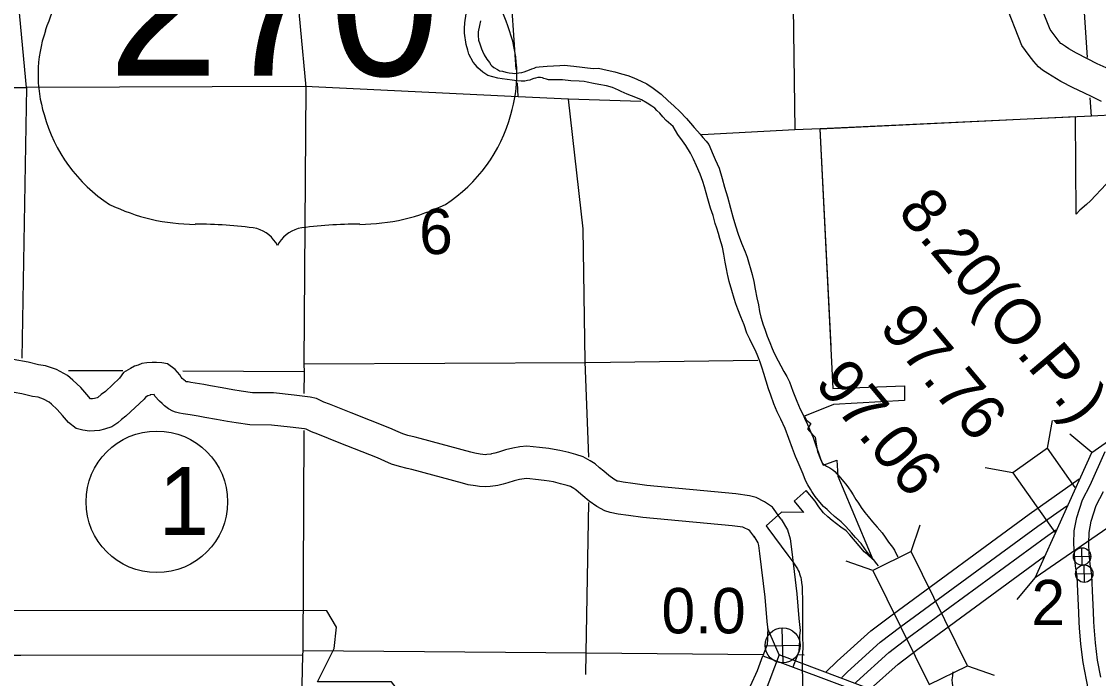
# Model space of a CAD drawing. Extents: x 369523 to 838377, y 495025 to 936819.
# Drawn here: x 634975 to 655053, y 875364 to 887609 of the extents above; entities that cross this region are included whole.
import ezdxf

# ---------------------------------------------------------------- set-up
doc = ezdxf.new("R2010")
doc.units = 0
for name, color, linetype in [('10', 7, 'Continuous'), ('22', 7, 'Continuous'), ('6', 7, 'Continuous'), ('DSN_BRDG_Annotation', 7, 'Continuous'), ('DSN_DRFT_Common-Annotations', 7, 'Continuous'), ('DSN_DRFT_Common-Line', 7, 'Continuous'), ('DSN_DRFT_Junk-No-Plot', 7, 'Continuous'), ('Level 1', 7, 'Continuous'), ('Level 10', 7, 'Continuous'), ('Level 11', 7, 'Continuous'), ('Level 15', 7, 'Continuous'), ('Level 2', 7, 'Continuous'), ('Level 21', 7, 'Continuous'), ('Level 22', 7, 'Continuous'), ('Level 23', 7, 'Continuous')]:
    doc.layers.add(name, color=color, linetype=linetype)

msp = doc.modelspace()

# ---------------------------------------------------------------- linework, layer by layer
at = {"layer": '10'}
msp.add_lwpolyline([(629631, 886367), (629858, 886377), (635070, 886382), (634795, 889303)], dxfattribs=at)
at = {"layer": '22'}
msp.add_lwpolyline([(632679, 876630), (633079, 873966), (632901, 869924), (633256, 869702), (633922, 869702), (633922, 868281), (639518, 868281), (639784, 868859), (639696, 869791), (639829, 870857), (640317, 871701), (640628, 872323), (641072, 872989), (641339, 873699), (641561, 874277), (641961, 874765), (642049, 875076), (641872, 875298), (640495, 875298), (640806, 875920), (640850, 876319), (640666, 876626)], close=True, dxfattribs=at)
at = {"layer": '6'}
for centre, radius, start, end in [((639024, 886310), 3776, 138.9565, 162.6913), ((640469, 886310), 3776, 17.3087, 41.0435), ((637778, 886619), 2495, 160.9576, 197.3819), ((641716, 886619), 2495, 342.6181, 19.0424), ((638184, 886626), 2887, 195.1074, 237.1312), ((641310, 886626), 2887, 302.8688, 344.8926), ((638238, 887535), 3707, 244.0771, 269.5779), ((641256, 887535), 3707, 270.4221, 295.9229), ((638323, 877040), 6790, 81.1942, 90.9539), ((641170, 877040), 6790, 89.0461, 98.8058), ((639172, 883128), 651, 28.0342, 72.9864), ((640321, 883128), 651, 107.0136, 151.9658)]:
    msp.add_arc(centre, radius, start, end, dxfattribs=at)
at = {"layer": 'DSN_DRFT_Common-Annotations'}
for p, q in [((654752, 877476), (654744, 877801)), ((654585, 877634), (654911, 877642)), ((654792, 877153), (654784, 877478)), ((654625, 877312), (654951, 877319)), ((649174, 875653), (649159, 876304)), ((648841, 875971), (649492, 875986))]:
    msp.add_line(p, q, dxfattribs=at)
for centre, radius in [((654748, 877638), 163), ((654788, 877316), 163), ((649166, 875979), 326)]:
    msp.add_circle(centre, radius, dxfattribs=at)
at = {"layer": 'DSN_DRFT_Common-Line'}
msp.add_circle((637498, 878656), 1320, dxfattribs=at)
at = {"layer": 'Level 1'}
for points in [[(641122, 880313), (640716, 880478), (640612, 880517), (640472, 880580), (640359, 880606), (640056, 880646), (639673, 880686), (639279, 880691), (639067, 880721), (638916, 880744), (638715, 880782), (638500, 880820), (638377, 880842), (638213, 880871), (638130, 880882), (638084, 880891), (638045, 880896), (638038, 880899), (638032, 880904), (638003, 880929), (637973, 880958), (637951, 880981), (637926, 881025), (637842, 881121), (637694, 881230), (637591, 881248), (637491, 881256), (637408, 881254), (637312, 881245), (637217, 881234), (637151, 881206), (637084, 881184), (637008, 881141), (636877, 881069), (636804, 880962), (636538, 880715), (636463, 880659), (636400, 880604), (636387, 880595), (636363, 880587), (636337, 880581), (636299, 880578), (636265, 880577), (636259, 880577), (636193, 880654), (636078, 880789), (635932, 880927), (635835, 881008), (635630, 881125), (635423, 881191), (635293, 881211), (635100, 881257), (634531, 881357)], [(640896, 879757), (640497, 879919), (640383, 879962), (640280, 880009), (640252, 880015), (639985, 880051), (639638, 880086), (639232, 880091), (638979, 880128), (638816, 880152), (638608, 880191), (638393, 880229), (638271, 880252), (638121, 880278), (638032, 880290), (637989, 880299), (637923, 880307), (637843, 880330), (637794, 880345), (637714, 880388), (637641, 880448), (637596, 880488), (637548, 880533), (637463, 880624), (637446, 880655), (637374, 880648), (637371, 880647), (637328, 880633), (637298, 880616), (637291, 880612), (637261, 880568), (636923, 880253), (636840, 880192), (636771, 880131), (636659, 880053), (636525, 880008), (636431, 879987), (636333, 879978), (636243, 879976), (636120, 879989), (635991, 880026), (635850, 880133), (635738, 880263), (635642, 880375), (635533, 880478), (635491, 880513), (635387, 880572), (635284, 880605), (635177, 880622), (634979, 880669), (634403, 880770)], [(649137, 878333), (649114, 878365), (648974, 878556), (648828, 878655), (648669, 878734), (648550, 878770), (648293, 878806), (646632, 878959), (646373, 878998), (646195, 879020), (646096, 879040), (646081, 879044), (646018, 879078), (645924, 879144), (645830, 879225), (645753, 879291), (645668, 879366), (645578, 879420), (645448, 879496), (645309, 879537), (645179, 879573), (645012, 879615), (644903, 879633), (644803, 879648), (644629, 879670), (644517, 879684), (644397, 879694), (644267, 879682), (644132, 879659), (643997, 879623), (643870, 879584), (643798, 879563), (643739, 879549), (643727, 879547), (643651, 879538), (643620, 879535), (643578, 879539), (643525, 879546), (643426, 879561), (643353, 879581), (642405, 879837), (642311, 879862), (642178, 879893), (642087, 879921), (641999, 879962), (641842, 880032), (641118, 880315)], [(648641, 877996), (648627, 878014), (648551, 878118), (648526, 878135), (648447, 878174), (648420, 878183), (648224, 878210), (646560, 878363), (646292, 878403), (646098, 878427), (645952, 878457), (645853, 878486), (645702, 878566), (645555, 878670), (645440, 878769), (645358, 878838), (645312, 878880), (645273, 878903), (645207, 878941), (645145, 878960), (645025, 878993), (644890, 879027), (644811, 879040), (644722, 879053), (644555, 879074), (644454, 879087), (644398, 879092), (644345, 879087), (644261, 879072), (644162, 879046), (644043, 879010), (643952, 878983), (643857, 878961), (643813, 878953), (643714, 878941), (643625, 878933), (643515, 878942), (643439, 878952), (643301, 878974), (643197, 879002), (642249, 879257), (642165, 879280), (642022, 879313), (641871, 879359), (641748, 879417), (641610, 879479), (640900, 879756)], [(649137, 878333), (649255, 878133), (649303, 877967), (649329, 877773), (649431, 876944), (649470, 876483), (649493, 876256)], [(648627, 878016), (648700, 877894), (648714, 877843), (648734, 877696), (648834, 876882), (648873, 876427), (648889, 876268)], [(648889, 876268), (648880, 876206), (648880, 876095), (648874, 875996), (648795, 875787)], [(649493, 876256), (649480, 876163), (649480, 876076), (649467, 875868), (649356, 875575)], [(647675, 873768), (648020, 874174), (648218, 874499), (648435, 874941), (648699, 875513), (648795, 875787)], [(648795, 875787), (651258, 874867)]]:
    msp.add_lwpolyline(points, dxfattribs=at)
at = {"layer": 'Level 10'}
for points in [[(648856, 880903), (648816, 881047), (648783, 881148), (648745, 881262), (648701, 881371), (648658, 881475), (648612, 881572), (648555, 881688), (648499, 881801), (648445, 881955), (648384, 882102), (648330, 882247), (648295, 882347), (648259, 882447), (648217, 882596), (648166, 882762), (648141, 882874), (648136, 882898), (648117, 882997), (648095, 883125), (648067, 883271), (648041, 883405), (647994, 883565), (647967, 883658), (647937, 883756), (647910, 883846), (647870, 883992), (647822, 884131), (647771, 884305), (647706, 884526), (647680, 884626), (647626, 884767), (647558, 884922), (647502, 885042), (647450, 885153), (647362, 885296), (647299, 885385), (647213, 885506), (647121, 885655), (646993, 885767), (646932, 885831), (646873, 885900), (646822, 885953), (646780, 885996), (646729, 886034), (646640, 886086), (646534, 886147), (646425, 886195), (646266, 886253), (646157, 886305), (646107, 886331), (645990, 886377), (645882, 886409), (645740, 886435), (645639, 886454), (645521, 886482), (645465, 886493), (645373, 886500), (645219, 886505), (645063, 886521), (644947, 886525), (644921, 886525), (644859, 886522), (644799, 886525), (644761, 886536), (644715, 886550), (644688, 886557), (644648, 886565), (644598, 886564), (644557, 886555), (644529, 886549), (644477, 886528), (644449, 886517), (644407, 886509), (644358, 886500), (644288, 886497), (644210, 886502), (644123, 886514), (644029, 886527), (643935, 886541), (643853, 886556), (643761, 886577), (643666, 886605), (643574, 886664), (643480, 886745), (643436, 886800), (643397, 886852), (643317, 886999), (643293, 887075), (643262, 887182), (643231, 887392), (643233, 887482), (643242, 887587), (643265, 887755)], [(643535, 887625), (643512, 887533), (643490, 887418), (643487, 887348), (643496, 887260), (643517, 887192), (643549, 887101), (643567, 887059), (643601, 886991), (643648, 886908), (643697, 886848), (643727, 886805), (643746, 886785), (643778, 886753), (643849, 886718), (643889, 886691), (643943, 886682), (644005, 886663), (644065, 886652), (644129, 886645), (644161, 886643), (644215, 886648), (644249, 886651), (644303, 886661), (644349, 886672), (644395, 886689), (644448, 886708), (644490, 886728), (644530, 886743), (644567, 886758), (644623, 886767), (644773, 886777), (645009, 886791), (645093, 886794), (645273, 886779), (645633, 886734), (645731, 886740), (645893, 886704), (646034, 886672), (646160, 886636), (646279, 886602), (646393, 886562), (646528, 886500), (646631, 886451), (646754, 886369), (646898, 886255), (647023, 886138), (647141, 886032), (647248, 885930), (647370, 885803), (647450, 885714), (647515, 885637), (647576, 885566), (647625, 885511), (647678, 885449), (647739, 885382), (647787, 885319), (647810, 885273), (647854, 885170), (647908, 885040), (647982, 884873), (648037, 884685), (648083, 884522), (648134, 884344), (648191, 884129), (648234, 883969), (648288, 883804), (648335, 883644), (648395, 883475), (648468, 883318), (648501, 883220), (648594, 882895), (648626, 882765), (648654, 882623), (648687, 882457), (648715, 882327), (648735, 882206), (648756, 882100), (648800, 881954), (648830, 881872), (648878, 881743), (648925, 881625), (648969, 881516), (649006, 881428)], [(649006, 881428), (649079, 881283), (649130, 881192), (649185, 881086), (649241, 880995), (649290, 880894), (649357, 880718), (649432, 880531), (649494, 880384), (649539, 880288), (649571, 880215), (649626, 880097), (649684, 879966), (649732, 879853), (649759, 879781), (649793, 879689), (649809, 879637), (649832, 879570), (649853, 879512), (649872, 879456), (649887, 879414), (649901, 879386), (649926, 879357), (649980, 879321), (650042, 879292), (650103, 879253), (650141, 879222), (650178, 879176), (650213, 879139), (650300, 879036), (650341, 878984), (650390, 878919), (650435, 878852), (650478, 878786), (650531, 878701), (650578, 878631), (650629, 878550), (650697, 878459), (650760, 878384), (650843, 878283), (650927, 878184), (651018, 878077), (651074, 878000), (651141, 877905), (651216, 877808), (651249, 877754), (651303, 877651), (651313, 877632)], [(650950, 877460), (650923, 877503), (650858, 877580), (650809, 877637), (650742, 877720), (650695, 877780), (650628, 877881), (650522, 877993), (650447, 878076), (650341, 878195), (650256, 878282), (650130, 878384), (650053, 878455), (649994, 878516), (649926, 878571), (649826, 878688), (649773, 878755), (649709, 878850), (649683, 878894), (649634, 878973), (649594, 879051), (649545, 879174), (649453, 879387), (649406, 879503), (649347, 879650), (649279, 879837), (649214, 880021), (649129, 880196), (649063, 880333), (649001, 880484), (648942, 880642), (648899, 880761), (648856, 880903)], [(652335, 875485), (652329, 875410), (652320, 875340), (652325, 875276), (652333, 875234), (652334, 875176), (652325, 875122), (652306, 875053), (652285, 875017), (652269, 874973), (652254, 874932), (652240, 874910), (652229, 874888), (652215, 874882), (652205, 874875), (652181, 874857), (652163, 874841), (652150, 874812), (652143, 874742), (652117, 874575), (652091, 874365), (652076, 874273)]]:
    msp.add_lwpolyline(points, dxfattribs=at)
at = {"layer": 'Level 11'}
for points in [[(655198, 886748), (655032, 886823), (654849, 886911), (654641, 887020), (654498, 887103), (654436, 887141), (654363, 887191), (654352, 887199), (654318, 887239), (654243, 887338), (654152, 887459), (653862, 888200)], [(655111, 886118), (654936, 886207), (654778, 886280), (654580, 886374), (654351, 886494), (654189, 886588), (654109, 886638), (654011, 886704), (653936, 886762), (653850, 886863), (653764, 886976), (653623, 887165), (653307, 887971)], [(655056, 873578), (655040, 873958), (655025, 874220), (654994, 874488), (654902, 874952), (654830, 875337), (654765, 875662), (654726, 876001), (654701, 876308), (654694, 876410), (654685, 876591), (654668, 876984), (654655, 877266), (654625, 877463), (654606, 877672), (654596, 877879), (654602, 878114), (654647, 878362), (654756, 878695), (654897, 878968), (655179, 879594)], [(655100, 875389), (655037, 875705), (655000, 876027), (654975, 876328), (654969, 876426), (654960, 876604), (654943, 876996), (654929, 877294), (654898, 877497), (654881, 877691), (654871, 877882), (654877, 878085), (654915, 878294), (655011, 878589), (655145, 878849)]]:
    msp.add_lwpolyline(points, dxfattribs=at)
at = {"layer": 'Level 15'}
for points in [[(639856, 890913), (640275, 886388), (640236, 881220), (640242, 881082), (640240, 880677)], [(644232, 886205), (640261, 886396), (635070, 886382)], [(646519, 886117), (645175, 886164), (644232, 886205)], [(655560, 885878), (655403, 885871), (654922, 885847), (649866, 885610), (649393, 885593), (647659, 885500)], [(640237, 879987), (640220, 875880), (640212, 875798)], [(640212, 875798), (640095, 870568), (640095, 870376)]]:
    msp.add_lwpolyline(points, dxfattribs=at)
at = {"layer": 'Level 2'}
for points in [[(654638, 884018), (654628, 885830), (649859, 885603), (650098, 880771), (651437, 880818), (651438, 880546), (650116, 880469), (649572, 880252), (649612, 880176), (649690, 880115), (649631, 880017), (649712, 879923), (649772, 879859), (649788, 879730), (649812, 879593), (649870, 879449), (649920, 879337), (650175, 879435), (650193, 879133), (650847, 877584), (650750, 877672), (650685, 877721), (650626, 877794), (650487, 877962), (650418, 878038), (650349, 878118), (650250, 878185), (650086, 878307), (650008, 878374), (649926, 878453), (649841, 878565), (649772, 878668), (649606, 878865), (649380, 878668), (649555, 878457), (649146, 878462), (648856, 878210), (648892, 878163), (649260, 877664), (649354, 877537), (649405, 877465), (649440, 877409), (649456, 877376), (649471, 877342), (649482, 877312), (649494, 877277), (649503, 877244), (649510, 877211), (649519, 877152), (649527, 877072), (649530, 876986), (649534, 876848), (649536, 876184), (649540, 875922), (649537, 875851), (649533, 875801), (649529, 875770), (649536, 875132)], [(655198, 884578), (654905, 884268), (654833, 884201), (654708, 884092), (654638, 884018)]]:
    msp.add_lwpolyline(points, dxfattribs=at)
at = {"layer": 'Level 21'}
for p, q in [((654927, 879578), (656889, 880934)), ((654105, 879654), (654195, 880174)), ((654927, 879578), (654521, 879916)), ((654105, 879654), (653458, 879197)), ((654621, 878922), (654105, 879654)), ((653873, 877238), (654927, 879578)), ((653458, 879197), (652938, 879287)), ((653458, 879197), (654253, 878071)), ((655833, 878588), (653873, 877238)), ((651559, 877729), (651728, 878229)), ((650848, 877379), (650348, 877549)), ((653535, 876833), (653873, 877238)), ((649102, 875806), (648886, 876288)), ((652609, 875598), (653109, 875428))]:
    msp.add_line(p, q, dxfattribs=at)
for points in [[(652609, 875598), (651559, 877729), (650848, 877379), (651898, 875248)], [(651324, 874964), (649102, 875806), (648821, 875066), (651043, 874223)]]:
    msp.add_lwpolyline(points, close=True, dxfattribs=at)
at = {"layer": 'Level 22'}
for points in [[(654849, 886937), (654570, 891129), (654568, 891226)], [(649323, 890632), (649393, 885593)], [(644197, 886717), (644078, 888461)], [(644232, 886205), (644221, 886465)], [(635070, 886382), (634978, 881336)], [(645549, 879491), (645486, 881271), (645444, 883742), (645175, 886164)], [(654922, 885847), (654899, 886187)], [(650071, 881559), (649866, 885610)], [(645495, 881247), (640236, 881220)], [(648703, 881289), (645495, 881247)], [(636865, 881095), (635854, 881098)], [(640242, 881082), (637981, 881090)], [(645494, 875440), (645500, 875841), (645553, 878644)], [(640212, 875798), (634965, 875790), (629673, 875793), (624355, 875677), (619095, 875562)], [(645511, 875837), (640220, 875880)], [(648803, 875807), (645511, 875837)], [(649567, 875800), (649444, 875802)]]:
    msp.add_lwpolyline(points, dxfattribs=at)
at = {"layer": 'Level 23'}
for points in [[(649970, 875479), (650184, 875685), (650808, 876249), (651206, 876552), (653762, 878425), (654696, 879084)], [(650268, 875384), (650372, 875484), (650984, 876037), (651371, 876332), (653922, 878201), (654465, 878584)], [(650508, 875268), (650542, 875301), (651144, 875845), (651520, 876131), (654068, 877998), (654259, 878133)], [(650805, 875168), (651319, 875633), (651685, 875911), (654046, 877641)]]:
    msp.add_lwpolyline(points, dxfattribs=at)

# ---------------------------------------------------------------- texts
at = {"layer": '6'}
msp.add_text('270', height=2772, dxfattribs=at).set_placement((636590, 886600))
at = {"layer": 'DSN_BRDG_Annotation'}
msp.add_text('0.0', height=844.8, dxfattribs=at).set_placement((646906, 876205))
at = {"layer": 'DSN_DRFT_Common-Line'}
msp.add_text('1', height=1267, dxfattribs=at).set_placement((637530, 878039))
at = {"layer": 'DSN_DRFT_Junk-No-Plot'}
for s, p in [('8.20(O.P.)', (651287, 884054)), ('97.76', (650944, 881899)), ('97.06', (649744, 880857))]:
    msp.add_text(s, height=844.8, rotation=310, dxfattribs=at).set_placement(p)
at = {"layer": 'Level 21'}
msp.add_text('2', height=845, dxfattribs=at).set_placement((653803, 876357))
at = {"layer": 'Level 22'}
msp.add_text('6', height=845, dxfattribs=at).set_placement((642388, 883275))

doc.saveas('drawing.dxf')
